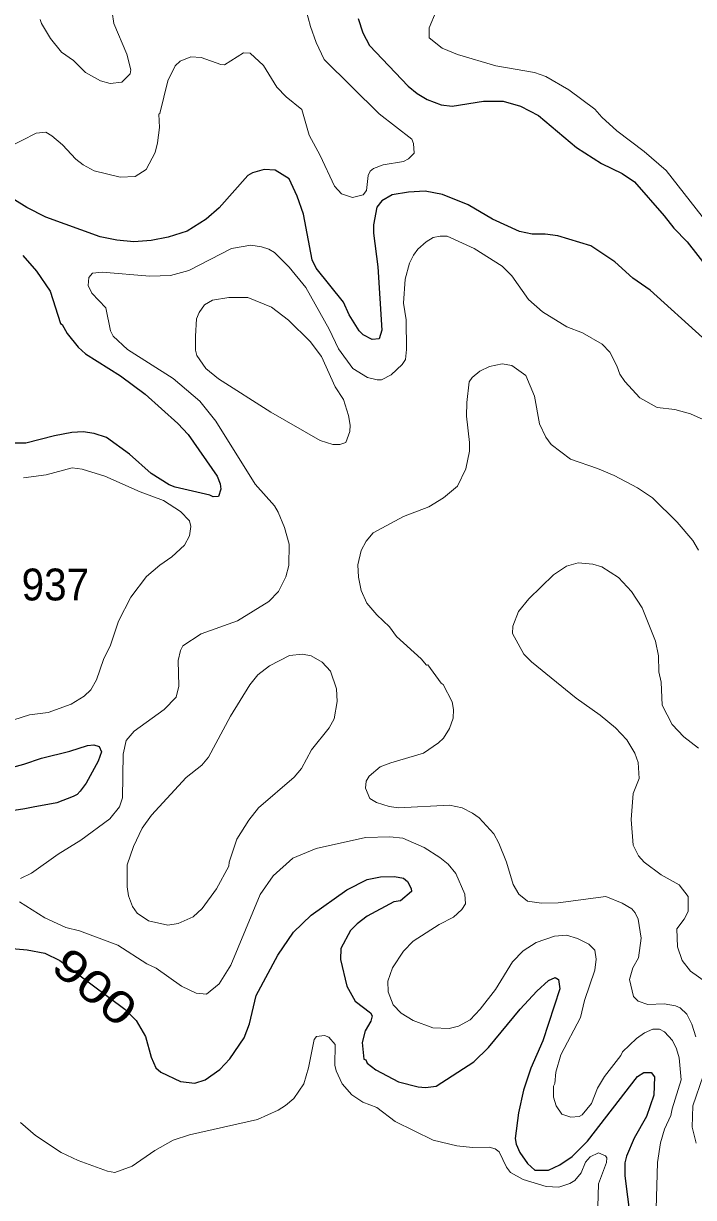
# Model space of a CAD drawing. Extents: x 447.8 to 473.9, y 7733.1 to 7760.8.
# Drawn here: x 452.953 to 454.635, y 7750.473 to 7753.422 of the extents above; entities that cross this region are included whole.
import ezdxf
from ezdxf.enums import TextEntityAlignment as Align

# ---------------------------------------------------------------- set-up
doc = ezdxf.new("R2010")
doc.units = 0
doc.header["$LTSCALE"] = 0.032
doc.layers.add('1', color=7, linetype='Continuous', lineweight=25)
doc.layers.add('2', color=7, linetype='Continuous', lineweight=13)
doc.layers.add('21', color=7, linetype='Continuous')
doc.layers.add('61', color=7, linetype='Continuous')

msp = doc.modelspace()

# ---------------------------------------------------------------- linework, layer by layer
at = {"layer": '1'}
for points in [[(453.7931, 7753.4345), (453.805, 7753.3987), (453.8218, 7753.3666), (453.9185, 7753.2646), (453.9413, 7753.2459)], [(453.9413, 7753.2459), (453.9665, 7753.2308), (454.0012, 7753.2179), (454.0294, 7753.2147), (454.1079, 7753.2266), (454.1568, 7753.2274)], [(454.1568, 7753.2274), (454.2009, 7753.2141), (454.2455, 7753.1909), (454.3411, 7753.1104), (454.4038, 7753.0707), (454.4562, 7753.0457), (454.4865, 7753.0244), (454.5613, 7752.9392), (454.5856, 7752.9076), (454.6191, 7752.8734), (454.6789, 7752.7976)], [(454.658, 7752.6333), (454.5263, 7752.7521), (454.4825, 7752.7823), (454.4375, 7752.8231), (454.3772, 7752.8635), (454.2946, 7752.8884), (454.2626, 7752.8932), (454.2302, 7752.8933), (454.1978, 7752.8999), (454.1305, 7752.9304), (454.0694, 7752.9669), (454.0048, 7752.9922), (453.9615, 7753.0006), (453.9195, 7752.9982), (453.8783, 7752.9914), (453.8527, 7752.9763), (453.8396, 7752.9604), (453.8315, 7752.9161), (453.8315, 7752.8958), (453.8425, 7752.811), (453.8521, 7752.652), (453.8456, 7752.6304), (453.8281, 7752.6287), (453.8056, 7752.6404), (453.7955, 7752.6502), (453.7706, 7752.6901), (453.7559, 7752.7224), (453.6877, 7752.8078), (453.6775, 7752.8284), (453.6559, 7752.9434), (453.64, 7752.9883), (453.6193, 7753.0321), (453.5844, 7753.0535), (453.5566, 7753.0555), (453.5275, 7753.0474), (453.5157, 7753.0403), (453.4436, 7752.959), (453.411, 7752.9306), (453.3639, 7752.9008), (453.316, 7752.885), (453.2731, 7752.8771), (453.2294, 7752.874), (453.1865, 7752.878), (453.1449, 7752.8865), (453.0086, 7752.9358), (452.9612, 7752.9596), (452.8988, 7752.9984)], [(452.9507, 7752.8393), (452.9856, 7752.7997), (453.0193, 7752.7497), (453.0451, 7752.6689), (453.0499, 7752.666), (453.0625, 7752.6433), (453.0901, 7752.6092), (453.1082, 7752.5922), (453.1963, 7752.5369), (453.2578, 7752.4907), (453.3402, 7752.4176), (453.3662, 7752.3893)], [(453.4287, 7752.2329), (453.4201, 7752.2375), (453.3331, 7752.2575), (453.3184, 7752.2632), (453.2729, 7752.2918), (453.2191, 7752.3407), (453.1609, 7752.382), (453.1304, 7752.3923), (453.1026, 7752.3962), (453.0743, 7752.3948), (453.0301, 7752.3867), (452.958, 7752.3682), (452.8691, 7752.3682)], [(453.3662, 7752.3893), (453.4392, 7752.2851), (453.4464, 7752.2659), (453.448, 7752.2524), (453.4424, 7752.2337), (453.4287, 7752.2329)], [(452.8226, 7751.5265), (452.9536, 7751.5612), (452.9974, 7751.5766), (453.069, 7751.5941), (453.1135, 7751.6083), (453.1294, 7751.6105), (453.1423, 7751.6061), (453.1481, 7751.5927), (453.1401, 7751.5688), (453.1101, 7751.5141), (453.0945, 7751.4937), (453.087, 7751.4855), (453.077, 7751.4805), (453.036, 7751.4644), (452.9772, 7751.4535), (452.9559, 7751.4494), (452.9288, 7751.445)], [(453.591, 7751.082), (453.6307, 7751.14), (453.6752, 7751.1821), (453.7643, 7751.2461), (453.8157, 7751.2717), (453.8493, 7751.2789)], [(453.8493, 7751.2789), (453.8842, 7751.2796), (453.907, 7751.2749), (453.9171, 7751.2668), (453.9259, 7751.2491), (453.9266, 7751.242), (453.8996, 7751.2184), (453.8823, 7751.2154), (453.8156, 7751.1796), (453.7901, 7751.1605), (453.774, 7751.1434), (453.7494, 7751.0988), (453.7488, 7751.0709), (453.7641, 7751.0038), (453.7853, 7750.9659), (453.824, 7750.9373), (453.8279, 7750.9292), (453.8249, 7750.9158), (453.8105, 7750.892), (453.8033, 7750.8628), (453.8072, 7750.8207), (453.8119, 7750.8186), (453.8157, 7750.8103), (453.8377, 7750.7935), (453.8943, 7750.7636), (453.9439, 7750.7513), (453.962, 7750.7498), (453.9887, 7750.7531), (454.0833, 7750.8142), (454.1199, 7750.8499), (454.1994, 7750.9465), (454.2412, 7750.9913), (454.2708, 7751.0178), (454.2875, 7751.0254), (454.296, 7751.0205), (454.2994, 7750.9971), (454.2567, 7750.8669), (454.2268, 7750.7978), (454.2085, 7750.7427), (454.1952, 7750.6856), (454.1873, 7750.6211), (454.1896, 7750.607), (454.1989, 7750.5863), (454.2184, 7750.5585), (454.2365, 7750.5421), (454.2706, 7750.542), (454.2997, 7750.5551), (454.3301, 7750.5765), (454.369, 7750.615), (454.4947, 7750.7774), (454.5103, 7750.7874), (454.5288, 7750.7871), (454.5375, 7750.7758), (454.5352, 7750.7301), (454.5173, 7750.6765), (454.4859, 7750.6218), (454.4664, 7750.5766), (454.463, 7750.5601), (454.4629, 7750.5277), (454.4758, 7750.4223)], [(452.8657, 7751.1036), (452.9621, 7751.0953), (453.0057, 7751.0868), (453.0434, 7751.0688), (453.1251, 7751.0076), (453.2068, 7750.9463), (453.2355, 7750.9176), (453.2589, 7750.8775), (453.273, 7750.8257), (453.2849, 7750.7984), (453.2972, 7750.7883), (453.3469, 7750.7644), (453.3824, 7750.7603), (453.4084, 7750.7684), (453.4455, 7750.7944), (453.4709, 7750.8214), (453.5069, 7750.8744), (453.5203, 7750.9093), (453.5366, 7750.9803), (453.591, 7751.082)]]:
    msp.add_lwpolyline(points, dxfattribs=at)
at = {"layer": '2'}
for points in [[(453.9711, 7753.4114), (453.9891, 7753.4534), (454.0028, 7753.5093), (454.0233, 7753.5662), (454.0258, 7753.5957), (454.0139, 7753.6396)], [(453.6502, 7753.5029), (453.6731, 7753.4146), (453.6872, 7753.3746), (453.7079, 7753.3319), (453.8455, 7753.1956), (453.9276, 7753.1317), (453.9323, 7753.1208), (453.9339, 7753.0963), (453.9195, 7753.0825), (453.9064, 7753.0751), (453.8558, 7753.0672), (453.8314, 7753.0579), (453.8234, 7753.0511), (453.8179, 7753.0402), (453.8138, 7753.0026), (453.8058, 7752.9921), (453.7786, 7752.9853), (453.7509, 7752.9944), (453.7337, 7753.0138), (453.6978, 7753.0906), (453.6698, 7753.1419), (453.6518, 7753.2064), (453.6123, 7753.2382), (453.5885, 7753.2618), (453.5549, 7753.3168), (453.522, 7753.3479), (453.5053, 7753.3482), (453.457, 7753.318), (453.4479, 7753.3187), (453.3987, 7753.3371), (453.3728, 7753.338), (453.3456, 7753.3273), (453.3338, 7753.3159), (453.3146, 7753.2778), (453.2952, 7753.1962), (453.2927, 7753.1942), (453.2942, 7753.1605), (453.2893, 7753.1225), (453.283, 7753.0977), (453.2607, 7753.0555), (453.233, 7753.0375), (453.1949, 7753.0359), (453.1304, 7753.0521), (453.1022, 7753.067), (453.0841, 7753.081), (453.0501, 7753.1174), (453.0233, 7753.14), (453.0083, 7753.1488), (452.9845, 7753.1464)], [(453.1756, 7753.4504), (453.1795, 7753.4221), (453.2124, 7753.3448), (453.222, 7753.3053), (453.2203, 7753.2955), (453.1997, 7753.2744), (453.1705, 7753.2716), (453.1459, 7753.2777), (453.1081, 7753.2991), (453.078, 7753.329), (453.0481, 7753.3503), (453.0205, 7753.3848), (452.9977, 7753.4217), (452.9942, 7753.432)], [(454.6872, 7752.8992), (454.566, 7753.0529), (454.5108, 7753.1007), (454.4425, 7753.1528), (454.4049, 7753.1869), (454.3873, 7753.2067), (454.3223, 7753.2553), (454.264, 7753.2887), (454.2356, 7753.2994), (454.1383, 7753.3158), (454.0428, 7753.3446), (454.0041, 7753.3602), (453.971, 7753.3857), (453.9711, 7753.4114)], [(452.9845, 7753.1464), (452.912, 7753.1095), (452.8868, 7753.1065), (452.8605, 7753.1173), (452.8433, 7753.131), (452.8264, 7753.1511)], [(452.945, 7751.2747), (452.9723, 7751.2878), (453.0399, 7751.3353), (453.0963, 7751.3705), (453.169, 7751.4239), (453.1935, 7751.4541), (453.2014, 7751.4773), (453.2029, 7751.5871), (453.2107, 7751.6209), (453.2305, 7751.6446), (453.3057, 7751.6988), (453.3355, 7751.7297), (453.3422, 7751.7573), (453.3408, 7751.8218), (453.3467, 7751.8471), (453.3524, 7751.8585), (453.3983, 7751.889), (453.49, 7751.9218), (453.5684, 7751.9698), (453.5925, 7751.9957), (453.6117, 7752.0318), (453.6189, 7752.061), (453.6196, 7752.1144), (453.6081, 7752.1558), (453.5924, 7752.1948), (453.5829, 7752.2107), (453.5346, 7752.2646), (453.4356, 7752.4235), (453.3954, 7752.4735), (453.328, 7752.5305), (453.2139, 7752.6036), (453.1779, 7752.6366), (453.1709, 7752.6499), (453.1594, 7752.7077), (453.1244, 7752.7449), (453.1146, 7752.7639), (453.1167, 7752.7841), (453.1254, 7752.7948), (453.1504, 7752.7976), (453.2702, 7752.7875), (453.3219, 7752.7891), (453.3679, 7752.8016), (453.4749, 7752.8572), (453.5234, 7752.8649), (453.5501, 7752.8612), (453.5682, 7752.8553)], [(453.7434, 7752.6051), (453.7795, 7752.5555), (453.816, 7752.5331), (453.8405, 7752.5273), (453.8519, 7752.5274), (453.8762, 7752.5398), (453.9033, 7752.5659), (453.9116, 7752.5783), (453.9146, 7752.6028), (453.9131, 7752.6777), (453.9068, 7752.7197), (453.9108, 7752.7798), (453.9217, 7752.8199), (453.9316, 7752.8399), (453.9429, 7752.855), (453.9633, 7752.8736), (453.981, 7752.8845), (453.9992, 7752.8883), (454.0162, 7752.888), (454.0842, 7752.8572), (454.1548, 7752.8123), (454.1792, 7752.7881), (454.2209, 7752.7288), (454.2559, 7752.6978), (454.3167, 7752.6602), (454.3566, 7752.6448), (454.4054, 7752.6163), (454.4246, 7752.5962), (454.4429, 7752.562), (454.4501, 7752.5414), (454.4622, 7752.5228), (454.5001, 7752.4821), (454.5441, 7752.4574), (454.5879, 7752.4522), (454.6276, 7752.4414), (454.7135, 7752.403)], [(453.5682, 7752.8553), (453.5828, 7752.8466), (453.62, 7752.8103), (453.6614, 7752.7591), (453.7204, 7752.6539), (453.7434, 7752.6051)], [(454.1548, 7752.5676), (454.1226, 7752.5601), (454.0985, 7752.5489), (454.0794, 7752.5328), (454.0719, 7752.5217), (454.0655, 7752.4698)], [(454.648, 7752.0991), (454.6335, 7752.1232), (454.5936, 7752.1693), (454.5322, 7752.2309), (454.4944, 7752.2554), (454.436, 7752.2871), (454.3943, 7752.3047), (454.3264, 7752.3275), (454.2773, 7752.3649), (454.2641, 7752.3829), (454.2479, 7752.4169), (454.2354, 7752.4862), (454.2143, 7752.538), (454.1791, 7752.5628), (454.1548, 7752.5676)], [(454.0655, 7752.4698), (454.0647, 7752.436), (454.0727, 7752.3694), (454.0727, 7752.348), (454.0634, 7752.3035), (454.042, 7752.2601), (454.0071, 7752.2302), (453.9708, 7752.2079), (453.9065, 7752.1837), (453.8302, 7752.1424), (453.8131, 7752.1216), (453.8006, 7752.0982), (453.7924, 7752.0619), (453.7937, 7752.0312), (453.8002, 7751.9975), (453.8151, 7751.9661), (453.8397, 7751.9366), (453.872, 7751.9067), (453.8889, 7751.8825), (453.9513, 7751.8265), (453.9643, 7751.8106), (453.9677, 7751.8107), (454.0014, 7751.7647), (454.0061, 7751.7621), (454.0291, 7751.718), (454.0326, 7751.6992), (454.0317, 7751.6773), (454.0222, 7751.651), (454.0071, 7751.627), (453.9945, 7751.6149), (453.9571, 7751.5894), (453.8746, 7751.5649), (453.8482, 7751.5545), (453.8205, 7751.5316), (453.813, 7751.5187), (453.8116, 7751.5014), (453.8219, 7751.4754), (453.8391, 7751.465), (453.8708, 7751.4549), (453.8941, 7751.452), (454.0224, 7751.4583), (454.0544, 7751.4518), (454.0804, 7751.4388), (454.0964, 7751.4265), (454.1335, 7751.387), (454.1462, 7751.3633), (454.1655, 7751.3152), (454.1821, 7751.2594), (454.1964, 7751.2352), (454.2183, 7751.2178), (454.2534, 7751.2124), (454.2956, 7751.2132), (454.4152, 7751.2291), (454.4559, 7751.2127), (454.4803, 7751.198), (454.4886, 7751.1882), (454.4958, 7751.1722), (454.5038, 7751.1247), (454.4968, 7751.0754), (454.4828, 7751.0497), (454.4743, 7751.0208), (454.4841, 7750.9782), (454.4961, 7750.9666), (454.5204, 7750.9583), (454.561, 7750.9598), (454.5898, 7750.9548), (454.6016, 7750.9493), (454.6185, 7750.9333), (454.6311, 7750.9084), (454.6412, 7750.8763)], [(452.9523, 7752.2809), (453.0092, 7752.2881), (453.0746, 7752.3056), (453.1, 7752.3025), (453.157, 7752.2852), (453.2452, 7752.2453), (453.3043, 7752.224), (453.3472, 7752.1965), (453.3695, 7752.1725), (453.3727, 7752.1584), (453.3696, 7752.1353), (453.3572, 7752.1121), (453.3249, 7752.0827), (453.2947, 7752.0615), (453.2613, 7752.033), (453.2217, 7751.9812), (453.1914, 7751.9211), (453.1706, 7751.8609), (453.1536, 7751.8242), (453.1356, 7751.7735), (453.1214, 7751.7483), (453.1049, 7751.7324), (453.0722, 7751.7125), (453.0143, 7751.6914), (452.9675, 7751.6853), (452.9281, 7751.673)], [(454.5062, 7751.9545), (454.4797, 7751.9952), (454.4464, 7752.0305), (454.4046, 7752.0574), (454.3825, 7752.0644), (454.3458, 7752.0676), (454.3162, 7752.059), (454.2837, 7752.0373), (454.2215, 7751.9768), (454.1957, 7751.9447), (454.1817, 7751.9084), (454.1809, 7751.89), (454.2093, 7751.8381), (454.228, 7751.8183), (454.3401, 7751.7273), (454.4007, 7751.685), (454.4392, 7751.6529), (454.4676, 7751.623), (454.4878, 7751.589), (454.4961, 7751.5655), (454.4983, 7751.5256), (454.4838, 7751.4877), (454.4783, 7751.4223), (454.4839, 7751.3584), (454.4967, 7751.331), (454.5113, 7751.3154), (454.5536, 7751.2839), (454.5987, 7751.2583), (454.6215, 7751.2294), (454.6217, 7751.1918), (454.612, 7751.1723), (454.593, 7751.148), (454.5948, 7751.1027), (454.6062, 7751.0687), (454.6272, 7751.0418), (454.6678, 7751.0135)], [(454.6474, 7751.6018), (454.6105, 7751.6299), (454.5817, 7751.6614), (454.5563, 7751.7098), (454.5535, 7751.7676), (454.548, 7751.7939), (454.547, 7751.8334), (454.5393, 7751.8706), (454.5062, 7751.9545)], [(454.3158, 7751.1319), (454.2862, 7751.1296), (454.2397, 7751.114), (454.2072, 7751.0926), (454.1801, 7751.0651), (454.1379, 7750.9956), (454.0996, 7750.9459), (454.074, 7750.9197), (454.0451, 7750.9031), (454.0218, 7750.8973), (453.9807, 7750.8996), (453.9313, 7750.9177), (453.9007, 7750.9359), (453.8807, 7750.9572), (453.8679, 7750.9894), (453.8675, 7751.0169), (453.8788, 7751.0504), (453.9066, 7751.0919), (453.9307, 7751.1168), (453.9963, 7751.1592), (454.0322, 7751.1774), (454.0532, 7751.1962), (454.0621, 7751.2109), (454.0604, 7751.2347), (454.0382, 7751.2871), (454.0188, 7751.3108), (453.998, 7751.3273), (453.9583, 7751.3522), (453.9053, 7751.3755), (453.8728, 7751.379), (453.8114, 7751.3772), (453.6873, 7751.3501), (453.6287, 7751.3255), (453.5792, 7751.2814), (453.5467, 7751.2344), (453.4736, 7751.0567), (453.4443, 7751.01), (453.4124, 7750.984), (453.3865, 7750.9865), (453.349, 7751.0037), (453.2853, 7751.0494), (453.262, 7751.0603), (453.1897, 7751.1073), (453.0928, 7751.143), (453.0592, 7751.1517), (453.0061, 7751.1753), (452.9424, 7751.2156)], [(454.3872, 7751.0444), (454.3908, 7751.0716), (454.3875, 7751.0945), (454.3718, 7751.1093), (454.3436, 7751.1235), (454.3158, 7751.1319)], [(454.5415, 7750.445), (454.545, 7750.5606), (454.5525, 7750.6103), (454.5622, 7750.6444), (454.5785, 7750.6791), (454.5811, 7750.6961), (454.6038, 7750.7683), (454.5992, 7750.8239), (454.5926, 7750.8469), (454.5821, 7750.8678), (454.5622, 7750.8891), (454.5494, 7750.8962), (454.5326, 7750.8963), (454.5124, 7750.8871), (454.4923, 7750.8729), (454.4569, 7750.8389), (454.4529, 7750.8302), (454.4112, 7750.7772), (454.3943, 7750.7478), (454.3789, 7750.7093), (454.3557, 7750.6805), (454.3482, 7750.6768), (454.3267, 7750.6753), (454.3048, 7750.6828), (454.2899, 7750.7036), (454.2835, 7750.7249), (454.2835, 7750.753), (454.2866, 7750.7596), (454.2893, 7750.7883), (454.302, 7750.8316), (454.3513, 7750.9251), (454.361, 7750.9678), (454.3872, 7751.0444)], [(452.9452, 7750.6613), (452.9825, 7750.6286), (453.047, 7750.5859), (453.09, 7750.5657), (453.1631, 7750.5389), (453.1823, 7750.5358), (453.2258, 7750.552), (453.2822, 7750.5915), (453.3282, 7750.6168), (453.3697, 7750.6303), (453.5405, 7750.6694), (453.5919, 7750.6922), (453.6107, 7750.704), (453.6311, 7750.722), (453.6565, 7750.7584), (453.6679, 7750.7989), (453.6827, 7750.87), (453.6886, 7750.8774), (453.7082, 7750.8803), (453.7193, 7750.8762), (453.7351, 7750.8578), (453.7344, 7750.8057), (453.7373, 7750.7912), (453.7526, 7750.7589), (453.7771, 7750.7309), (453.8044, 7750.7128), (453.8399, 7750.6989), (453.8856, 7750.6637), (453.9816, 7750.6173), (454.0407, 7750.6032), (454.0804, 7750.5983), (454.1215, 7750.5998), (454.1368, 7750.5951), (454.1471, 7750.5878), (454.1658, 7750.5491), (454.1756, 7750.5362), (454.207, 7750.5186), (454.2652, 7750.501), (454.2965, 7750.499), (454.3244, 7750.5086), (454.3368, 7750.5162), (454.3532, 7750.5351), (454.3642, 7750.5618), (454.3754, 7750.5749), (454.3964, 7750.5854), (454.4141, 7750.5775), (454.4173, 7750.5729), (454.4165, 7750.5614), (454.3965, 7750.5072), (454.3949, 7750.4498)], [(454.6593, 7750.7791), (454.6331, 7750.7035), (454.6314, 7750.6501), (454.6414, 7750.6094)]]:
    msp.add_lwpolyline(points, dxfattribs=at)
for points in [[(453.3873, 7752.6804), (453.3934, 7752.6962), (453.407, 7752.7155), (453.4272, 7752.7269), (453.4679, 7752.7338), (453.5155, 7752.7337), (453.5754, 7752.7093), (453.6176, 7752.677), (453.6724, 7752.6233), (453.7008, 7752.586), (453.735, 7752.5095), (453.7559, 7752.4775), (453.7688, 7752.4371), (453.7728, 7752.413), (453.7719, 7752.3969), (453.7617, 7752.37), (453.7469, 7752.3643), (453.7297, 7752.3642), (453.6976, 7752.3748), (453.5739, 7752.4457), (453.442, 7752.5296), (453.4108, 7752.5555), (453.3878, 7752.5885), (453.3844, 7752.6017), (453.3841, 7752.6366)], [(453.5706, 7751.8088), (453.6205, 7751.8343), (453.6534, 7751.8383), (453.6749, 7751.8341), (453.7022, 7751.8181), (453.7237, 7751.7951), (453.7389, 7751.7505), (453.7399, 7751.7186), (453.7326, 7751.6753), (453.7203, 7751.6525), (453.6754, 7751.5972), (453.6505, 7751.5511), (453.6322, 7751.5287), (453.5424, 7751.4516), (453.5181, 7751.421), (453.4886, 7751.3732), (453.4692, 7751.3156), (453.4681, 7751.305), (453.4376, 7751.2485), (453.4009, 7751.1994), (453.3782, 7751.178), (453.3407, 7751.1612), (453.3148, 7751.157), (453.2664, 7751.1677), (453.2381, 7751.1876), (453.2264, 7751.2038), (453.2159, 7751.2309), (453.2126, 7751.2532), (453.2132, 7751.309), (453.2287, 7751.3552), (453.2504, 7751.4006), (453.274, 7751.4333), (453.3607, 7751.5279), (453.4004, 7751.5589), (453.4175, 7751.5792), (453.4724, 7751.6823), (453.5205, 7751.7605), (453.5409, 7751.786)]]:
    msp.add_lwpolyline(points, close=True, dxfattribs=at)

# ---------------------------------------------------------------- texts
at = {"layer": '21', "width": 0.95}
msp.add_text('937', height=0.08, dxfattribs=at).set_placement((452.9478, 7751.9729))
at = {"layer": '61', "width": 1.3}
msp.add_text('900', height=0.08, rotation=319.589, dxfattribs=at).set_placement((453.1058, 7750.9715), align=Align.CENTER)

doc.saveas('drawing.dxf')
